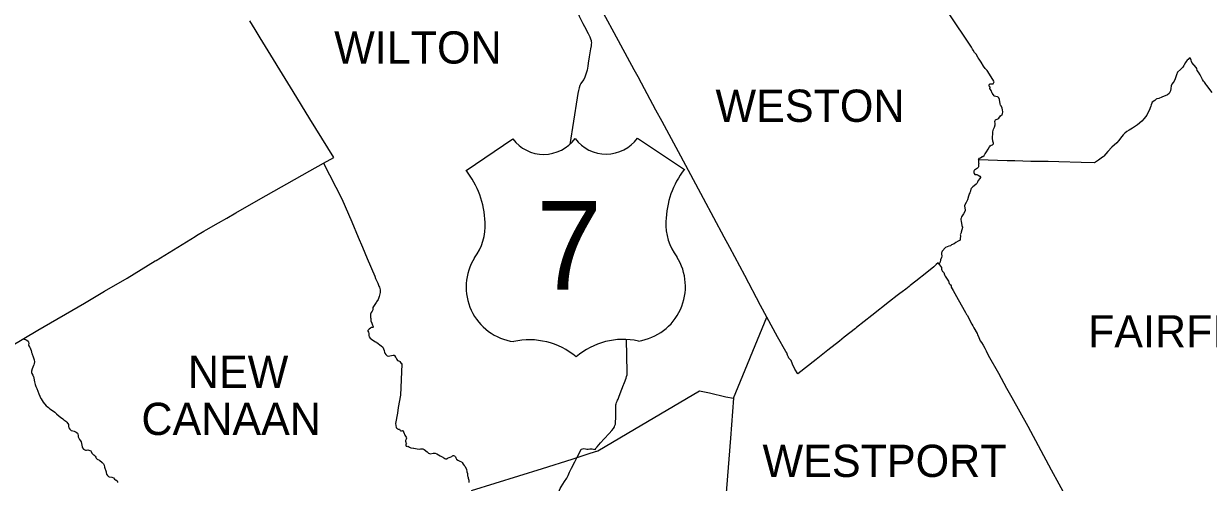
# Model space of a CAD drawing. Extents: x 0 to 2603, y -226 to 830.
# Drawn here: x 49.3 to 98.95, y 496.67 to 515.87 of the extents above; entities that cross this region are included whole.
import ezdxf

# ---------------------------------------------------------------- set-up
doc = ezdxf.new("R2010")
doc.units = 0
for name, color, linetype in [('CT_TSH_Map_Town_Limits', 7, 'Continuous'), ('CT_TSH_Map_Town_Text', 7, 'Continuous'), ('CT_TSH_Map_US_and_State_Routes', 7, 'Continuous')]:
    doc.layers.add(name, color=color, linetype=linetype)

msp = doc.modelspace()

# ---------------------------------------------------------------- linework, layer by layer
at = {"layer": 'CT_TSH_Map_Town_Limits'}
for points in [[(80.454, 503.579), (80.185, 504.077), (79.523, 505.329), (78.891, 506.509), (78.664, 506.937), (77.787, 508.561), (76.839, 510.322), (76.054, 511.775), (75.798, 512.258), (75.191, 513.385), (75.048, 513.643), (74.893, 513.937), (74.044, 515.49), (73.345, 516.771), (72.157, 518.946), (71.57, 519.967)], [(89.323, 510.178), (89.331, 510.196), (89.367, 510.238), (89.404, 510.258), (89.456, 510.299), (89.478, 510.312), (89.504, 510.32), (89.554, 510.353), (89.592, 510.405), (89.601, 510.426), (89.649, 510.508), (89.725, 510.622), (89.778, 510.713), (89.811, 510.758), (89.857, 510.794), (89.906, 510.805), (89.927, 510.816), (89.945, 510.838), (89.95, 510.873), (89.939, 510.909), (89.916, 510.95), (89.904, 511.074), (89.92, 511.298), (89.923, 511.348), (89.95, 511.452), (89.988, 511.538), (90.019, 511.632), (90.018, 511.693), (90.008, 511.778), (90.016, 511.814), (90.039, 511.851), (90.134, 511.892), (90.169, 511.92), (90.248, 512.015), (90.311, 512.077), (90.324, 512.1), (90.34, 512.185), (90.33, 512.264), (90.307, 512.341), (90.267, 512.43), (90.247, 512.464), (90.229, 512.523), (90.193, 512.706), (90.17, 512.763), (90.14, 512.798), (90.111, 512.812), (90.042, 512.819), (89.989, 512.84), (89.975, 512.851), (89.913, 512.946), (89.897, 512.962), (89.845, 513.074), (89.825, 513.113), (89.794, 513.163), (89.793, 513.18), (89.797, 513.192), (89.805, 513.2), (89.808, 513.212), (89.764, 513.26), (89.76, 513.299), (89.783, 513.34), (89.803, 513.354), (89.824, 513.359), (89.914, 513.351), (89.936, 513.36), (89.97, 513.438), (89.964, 513.469), (89.85, 513.654), (89.676, 513.91), (89.663, 513.921), (89.595, 513.995), (89.533, 514.095), (89.438, 514.269), (89.349, 514.391), (89.306, 514.444), (89.224, 514.594), (89.213, 514.617), (89.167, 514.655), (89.154, 514.667), (89.095, 514.767), (89.066, 514.811), (89.028, 514.884), (87.124, 517.732)], [(61.862, 510.03), (62.291, 510.266), (61.293, 511.896), (60.593, 513.031), (59.206, 515.283), (59.121, 515.428), (58.997, 515.635), (58.776, 515.987)], [(98.893, 513.291), (98.844, 513.348), (98.787, 513.426), (98.744, 513.472), (98.706, 513.54), (98.687, 513.586), (98.649, 513.651), (98.612, 513.732), (98.546, 513.84), (98.486, 513.917), (98.466, 513.996), (98.443, 514.044), (98.268, 514.25), (98.249, 514.289), (98.236, 514.347), (98.21, 514.414), (98.202, 514.424), (98.189, 514.43), (98.146, 514.433), (98.105, 514.379), (98.068, 514.347), (98.031, 514.295), (98.001, 514.243), (97.938, 514.145), (97.925, 514.117), (97.888, 514.059), (97.782, 513.957), (97.664, 513.85), (97.616, 513.735), (97.56, 513.562), (97.517, 513.462), (97.482, 513.413), (97.423, 513.341), (97.404, 513.317), (97.392, 513.276), (97.384, 513.167), (97.367, 513.066), (97.346, 513.012), (97.307, 512.947), (97.238, 512.901), (97.003, 512.794), (96.882, 512.744), (96.795, 512.721), (96.772, 512.708), (96.708, 512.652), (96.6, 512.591), (96.578, 512.543), (96.554, 512.482), (96.54, 512.427), (96.469, 512.24), (96.407, 512.107), (96.373, 512.046), (96.263, 511.904), (96.161, 511.798), (95.978, 511.64), (95.778, 511.497), (95.628, 511.422), (95.537, 511.358), (95.456, 511.289), (95.388, 511.22), (95.33, 511.147), (95.192, 510.97), (95.117, 510.885), (94.91, 510.71), (94.744, 510.527), (94.571, 510.324), (94.544, 510.295), (94.478, 510.256), (94.455, 510.247), (94.356, 510.162), (94.261, 510.097), (94.23, 510.081), (94.174, 510.042), (93.62, 510.062), (92.686, 510.084), (92.239, 510.097), (91.706, 510.105), (91.514, 510.106), (90.846, 510.132), (90.515, 510.138), (89.323, 510.178)], [(99.115, 512.987), (98.893, 513.291)], [(49.301, 502.689), (49.884, 503.036), (51.852, 504.173), (51.921, 504.214), (52.686, 504.673), (53.633, 505.218), (54.814, 505.942), (54.854, 505.964), (56.491, 506.968), (56.546, 507.001), (56.855, 507.188), (56.941, 507.245), (57.465, 507.54), (57.814, 507.734), (58.197, 507.959), (59.147, 508.497), (61.289, 509.714), (61.862, 510.03)], [(61.862, 510.03), (62.634, 508.546), (63.051, 507.572), (63.321, 506.933), (63.5, 506.511), (63.693, 506.044), (64.011, 505.306), (64.051, 505.204), (64.14, 505.003), (64.188, 504.883), (64.218, 504.835), (64.238, 504.724), (64.242, 504.624), (64.219, 504.503), (64.201, 504.452), (64.19, 504.416), (64.151, 504.328), (64.086, 504.223), (64.069, 504.204), (63.957, 504.039), (63.935, 503.986), (63.93, 503.94), (63.933, 503.899), (63.919, 503.862), (63.905, 503.841), (63.863, 503.781), (63.84, 503.717), (63.833, 503.651), (63.838, 503.628), (63.841, 503.603), (63.829, 503.567), (63.829, 503.556), (63.845, 503.538), (63.847, 503.525), (63.842, 503.49), (63.846, 503.431), (63.896, 503.336), (63.917, 503.249), (63.95, 503.197), (63.946, 503.165), (63.932, 503.153), (63.869, 503.148), (63.834, 503.132), (63.772, 503.087), (63.722, 503.024), (63.724, 503.003), (63.755, 502.954), (63.758, 502.905), (63.762, 502.817), (63.782, 502.768), (63.824, 502.711), (63.871, 502.664), (63.975, 502.596), (64.051, 502.553), (64.09, 502.534), (64.097, 502.529), (64.285, 502.392), (64.346, 502.332), (64.409, 502.194), (64.428, 502.111), (64.441, 502.082), (64.48, 502.026), (64.533, 501.97), (64.581, 501.953), (64.651, 501.965), (64.78, 501.996), (64.825, 501.992), (64.844, 501.979), (64.888, 501.909), (64.908, 501.887), (64.941, 501.81), (64.968, 501.773), (65.004, 501.751), (65.051, 501.737), (65.064, 501.726), (65.116, 501.652), (65.144, 501.639), (65.144, 501.615), (65.086, 500.315), (64.998, 499.8), (64.96, 499.561), (64.889, 499.138), (64.892, 499.048), (64.912, 498.96), (64.917, 498.955), (64.932, 498.935), (64.963, 498.911), (64.996, 498.898), (65.03, 498.902), (65.052, 498.895), (65.068, 498.875), (65.082, 498.836), (65.105, 498.826), (65.139, 498.831), (65.182, 498.839), (65.195, 498.833), (65.239, 498.754), (65.276, 498.651), (65.332, 498.559), (65.341, 498.538), (65.34, 498.518)], [(89.323, 510.178), (89.315, 510.125), (89.321, 510.066), (89.327, 510.031), (89.322, 509.996), (89.323, 509.973), (89.316, 509.911), (89.314, 509.884), (89.307, 509.857), (89.301, 509.855), (89.273, 509.818), (89.19, 509.768), (89.153, 509.741), (89.14, 509.722), (89.128, 509.694), (89.126, 509.641), (89.141, 509.597), (89.171, 509.559), (89.243, 509.558), (89.306, 509.535), (89.369, 509.492), (89.403, 509.45), (89.4, 509.427), (89.374, 509.388), (89.303, 509.302), (89.273, 509.242), (89.266, 509.215), (89.253, 509.185), (89.223, 509.149), (89.138, 509.082), (89.082, 509.045), (89.011, 508.974), (88.993, 508.939), (88.975, 508.814), (88.962, 508.791), (88.931, 508.754), (88.923, 508.732), (88.906, 508.652), (88.861, 508.5), (88.834, 508.44), (88.804, 508.389), (88.736, 508.259), (88.728, 508.231), (88.76, 508.076), (88.756, 508.032), (88.692, 507.917), (88.604, 507.787), (88.589, 507.729), (88.584, 507.7), (88.585, 507.659), (88.598, 507.607), (88.622, 507.418), (88.642, 507.361), (88.644, 507.345), (88.592, 507.142), (88.587, 507.12), (88.558, 507.03), (88.562, 507.002), (88.559, 506.962), (88.558, 506.893), (88.558, 506.841), (88.554, 506.812), (88.467, 506.768), (88.366, 506.706), (88.293, 506.655), (88.193, 506.612), (88.147, 506.579), (88.083, 506.555), (88.005, 506.536), (87.935, 506.5), (87.803, 506.352), (87.791, 506.338), (87.786, 506.33), (87.77, 506.264), (87.767, 506.235), (87.776, 506.142), (87.769, 506.079), (87.733, 505.989), (87.713, 505.887), (87.695, 505.854), (87.656, 505.82)], [(87.656, 505.82), (87.635, 505.863), (87.547, 505.785), (87.444, 505.693), (87.153, 505.463), (86.691, 505.092), (86.454, 504.905), (86.41, 504.868), (86.269, 504.765), (86.126, 504.65), (86.018, 504.571), (85.914, 504.488), (85.591, 504.243), (84.848, 503.655), (84.21, 503.158), (84.158, 503.111), (83.692, 502.743), (83.487, 502.576), (83.005, 502.202), (82.509, 501.811), (81.74, 501.215), (81.628, 501.412), (81.526, 501.618), (81.464, 501.771), (81.446, 501.797), (81.416, 501.827), (81.372, 501.873), (81.358, 501.915), (81.318, 501.993), (81.286, 502.089), (81.244, 502.142), (80.892, 502.762), (80.454, 503.579)], [(87.656, 505.82), (87.678, 505.782), (87.766, 505.66), (87.771, 505.638), (87.769, 505.59), (87.779, 505.559), (87.797, 505.528), (87.816, 505.503), (87.838, 505.483), (87.87, 505.45), (87.894, 505.356), (87.918, 505.305), (88.034, 505.141), (88.062, 505.089), (88.09, 504.998), (88.113, 504.965), (88.123, 504.96), (88.147, 504.935), (88.168, 504.895), (88.18, 504.843), (88.259, 504.7), (88.467, 504.327), (88.779, 503.778), (88.816, 503.699), (88.841, 503.663), (89.038, 503.298), (89.083, 503.226), (89.129, 503.135), (89.258, 502.904), (89.282, 502.847), (89.307, 502.803), (89.394, 502.598), (89.447, 502.523), (89.515, 502.409), (89.585, 502.292), (89.645, 502.178), (89.731, 502.001), (90.163, 501.239), (90.499, 500.617), (90.712, 500.228), (91.383, 499.018), (92.366, 497.2), (93.014, 496.02)], [(79.046, 500.192), (80.454, 503.579)], [(35.22, 494.421), (35.643, 494.672), (36.088, 494.937), (36.869, 495.391), (36.938, 495.422), (38.748, 496.491), (39.746, 497.08), (40.115, 497.297), (40.306, 497.415), (40.976, 497.81), (41.653, 498.203), (41.789, 498.283), (41.862, 498.323), (43.568, 499.318), (44.264, 499.719), (44.77, 500.015), (45.043, 500.171), (45.614, 500.511), (45.876, 500.671), (47.316, 501.516), (47.552, 501.659), (48.116, 501.989), (49.301, 502.689)], [(49.301, 502.689), (49.322, 502.665), (49.354, 502.653), (49.373, 502.649), (49.433, 502.624), (49.479, 502.579), (49.501, 502.542), (49.512, 502.49), (49.505, 502.428), (49.511, 502.39), (49.539, 502.337), (49.553, 502.326), (49.613, 502.191), (49.632, 502.12), (49.632, 502.102), (49.647, 502.054), (49.652, 502.03), (49.702, 501.921), (49.742, 501.794), (49.753, 501.713), (49.738, 501.639), (49.724, 501.596), (49.714, 501.563), (49.649, 501.424), (49.622, 501.319), (49.628, 501.266), (49.642, 501.226), (49.678, 501.163), (49.695, 501.119), (49.709, 501.098), (49.729, 501.03), (49.756, 500.876), (49.779, 500.768), (49.805, 500.689), (49.851, 500.598), (49.926, 500.379), (50.022, 500.183), (50.031, 500.17), (50.115, 500.033), (50.247, 499.876), (50.289, 499.84), (50.333, 499.804), (50.389, 499.754), (50.544, 499.647), (50.599, 499.607), (50.68, 499.544), (50.789, 499.441), (50.839, 499.399), (50.944, 499.329), (50.977, 499.291), (51.02, 499.256), (51.064, 499.235), (51.111, 499.188), (51.182, 499.089), (51.181, 499.041), (51.173, 499.002), (51.196, 498.946), (51.227, 498.902), (51.252, 498.881), (51.264, 498.866), (51.295, 498.844), (51.351, 498.825), (51.419, 498.81), (51.496, 498.774), (51.551, 498.722), (51.57, 498.69), (51.585, 498.63), (51.588, 498.578), (51.607, 498.519), (51.644, 498.458), (51.682, 498.409), (51.707, 498.361), (51.744, 498.15), (51.763, 498.108), (51.805, 498.06), (51.854, 498.027), (51.891, 498.016), (51.936, 498.02), (51.99, 498.032), (52.066, 498.01), (52.106, 497.989), (52.127, 497.964), (52.158, 497.89), (52.177, 497.864), (52.229, 497.825), (52.244, 497.819), (52.295, 497.767), (52.326, 497.729), (52.342, 497.688), (52.379, 497.641), (52.41, 497.623), (52.47, 497.595), (52.584, 497.503), (52.608, 497.486), (52.643, 497.44), (52.668, 497.383), (52.686, 497.31), (52.695, 497.257), (52.743, 497.148), (52.754, 497.104), (52.756, 497.076)], [(68.064, 496.328), (71.04, 497.256), (72.281, 497.643), (73.048, 497.886), (73.368, 497.985), (74.898, 498.896), (77.077, 500.186), (77.62, 500.504), (78.048, 500.413), (78.726, 500.256), (79.046, 500.192)], [(79.046, 500.192), (78.922, 498.523), (78.663, 495.18)], [(65.34, 498.518), (65.335, 498.484), (65.322, 498.456), (65.313, 498.449), (65.3, 498.421), (65.306, 498.38), (65.314, 498.362), (65.319, 498.33), (65.332, 498.308), (65.339, 498.282), (65.322, 498.249), (65.321, 498.22), (65.332, 498.191), (65.341, 498.181), (65.37, 498.177), (65.4, 498.183), (65.426, 498.174), (65.467, 498.142), (65.519, 498.121), (65.537, 498.118), (65.635, 498.101), (65.657, 498.099), (65.792, 498.075), (65.899, 498.065), (65.946, 498.075), (66.007, 498.076), (66.031, 498.07), (66.084, 498.044), (66.204, 497.943), (66.266, 497.893), (66.309, 497.872), (66.34, 497.863), (66.464, 497.893), (66.539, 497.896), (66.613, 497.87), (66.761, 497.779), (66.871, 497.722), (66.885, 497.716), (66.913, 497.7), (66.955, 497.664), (66.972, 497.655), (67.022, 497.648), (67.036, 497.657), (67.044, 497.662), (67.057, 497.668), (67.077, 497.692), (67.094, 497.703), (67.173, 497.72), (67.243, 497.757), (67.274, 497.784), (67.303, 497.795), (67.318, 497.793), (67.354, 497.775), (67.404, 497.731), (67.418, 497.699), (67.434, 497.644), (67.489, 497.6), (67.582, 497.563), (67.647, 497.524), (67.683, 497.497), (67.725, 497.435), (67.757, 497.378), (67.783, 497.348), (67.856, 497.224), (67.878, 497.11), (67.898, 497.043), (67.906, 496.945), (67.913, 496.918), (67.924, 496.868), (67.934, 496.847), (67.95, 496.761), (67.957, 496.712), (67.957, 496.691), (67.961, 496.665)], [(52.756, 497.076), (52.774, 497.006), (52.809, 496.954), (52.859, 496.908), (52.877, 496.898), (52.993, 496.883), (53.057, 496.865), (53.111, 496.803), (53.146, 496.781), (53.16, 496.775), (53.216, 496.733), (53.236, 496.697), (53.228, 496.665)]]:
    msp.add_lwpolyline(points, dxfattribs=at)
at = {"layer": 'CT_TSH_Map_US_and_State_Routes'}
for p, q in [((67.844, 509.733), (69.797, 511.049)), ((75.03, 511.08), (76.993, 509.774)), ((67.845, 509.735), (67.844, 509.733))]:
    msp.add_line(p, q, dxfattribs=at)
for points in [[(71.483, 519.268), (71.485, 519.095), (71.495, 518.97), (71.529, 518.789), (71.617, 518.486), (71.689, 518.222), (71.808, 517.795), (71.957, 517.262), (72.005, 517.173), (72.139, 516.944), (72.217, 516.811), (72.306, 516.664), (72.399, 516.533), (72.441, 516.468), (72.492, 516.379), (72.541, 516.29), (72.567, 516.236), (72.588, 516.192), (72.614, 516.131), (72.65, 516.043), (72.696, 515.962), (72.738, 515.881), (72.804, 515.758)], [(72.804, 515.758), (72.886, 515.604), (72.891, 515.594), (72.952, 515.467)], [(72.952, 515.467), (73.024, 515.32), (73.057, 515.246), (73.081, 515.174), (73.088, 515.123), (73.092, 515.069), (73.091, 515.019), (73.08, 514.94), (73.06, 514.824)], [(73.06, 514.824), (73.004, 514.482), (72.964, 514.218), (72.943, 514.098), (72.91, 513.922), (72.851, 513.718), (72.818, 513.634), (72.774, 513.542), (72.722, 513.468), (72.656, 513.376), (72.612, 513.287), (72.584, 513.192), (72.553, 513.081), (72.527, 512.953), (72.496, 512.769)], [(72.496, 512.769), (72.184, 510.817)], [(74.599, 501.277), (74.568, 502.653)], [(74.245, 500.238), (74.303, 500.39), (74.44, 500.746), (74.455, 500.783), (74.48, 500.85), (74.551, 501.03), (74.572, 501.102), (74.588, 501.178), (74.599, 501.277)], [(74.133, 499.964), (74.152, 500.017), (74.172, 500.066), (74.194, 500.109), (74.212, 500.151), (74.245, 500.238)], [(74.114, 499.317), (74.117, 499.38), (74.115, 499.657), (74.115, 499.744), (74.113, 499.814), (74.114, 499.843), (74.116, 499.864), (74.117, 499.88), (74.123, 499.922), (74.133, 499.964)], [(73.834, 498.719), (73.945, 498.844), (74.018, 498.925), (74.06, 498.995), (74.081, 499.051), (74.098, 499.107), (74.105, 499.161)], [(74.105, 499.161), (74.111, 499.252)], [(74.111, 499.252), (74.114, 499.317)], [(73.254, 498.041), (73.278, 498.085), (73.3, 498.116), (73.333, 498.161), (73.405, 498.241), (73.478, 498.324), (73.634, 498.497), (73.834, 498.719)], [(72.488, 497.699), (72.57, 497.85), (72.663, 498.064)], [(72.663, 498.064), (72.782, 498.084), (72.846, 498.067)], [(72.846, 498.067), (72.902, 498.055), (72.963, 498.055), (73.025, 498.067), (73.132, 498.07), (73.18, 498.062), (73.254, 498.041)], [(72.256, 497.263), (72.396, 497.535), (72.488, 497.699)], [(71.972, 496.707), (72.06, 496.846), (72.126, 496.955), (72.176, 497.09), (72.256, 497.263)], [(71.669, 496.102), (71.68, 496.161), (71.725, 496.269), (71.783, 496.408), (71.82, 496.48), (71.972, 496.707)]]:
    msp.add_lwpolyline(points, dxfattribs=at)
for centre, radius, start, end in [((71.098, 512.035), 1.632, 217.1377, 323.3979), ((73.716, 512.047), 1.632, 217.1377, 323.3979), ((64.918, 507.436), 3.722, 1.8086, 38.1428), ((79.938, 507.506), 3.722, 142.3929, 178.7271), ((66.41, 507.412), 2.232, 323.1742, 3.6193), ((78.446, 507.469), 2.232, 176.9164, 217.3614), ((70.152, 504.849), 2.308, 147.9382, 262.1377), ((74.728, 504.871), 2.308, 278.3979, 32.5975), ((70.503, 499.629), 3.009, 49.6665, 102.7966), ((74.426, 499.647), 3.009, 77.739, 130.8691)]:
    msp.add_arc(centre, radius, start, end, dxfattribs=at)

# ---------------------------------------------------------------- texts
at = {"layer": 'CT_TSH_Map_Town_Text'}
for s, p in [('WILTON', (62.312, 514.204)), ('WESTON', (78.295, 511.764)), ('FAIRFIELD', (93.908, 502.317)), ('NEW', (56.18, 500.625)), ('CANAAN', (54.234, 498.652)), ('WESTPORT', (80.266, 496.895))]:
    msp.add_text(s, height=1.35, dxfattribs=at).set_placement(p)
at = {"layer": 'CT_TSH_Map_US_and_State_Routes'}
msp.add_text('7', height=3.714, dxfattribs=at).set_placement((70.78, 504.732))

doc.saveas('drawing.dxf')
